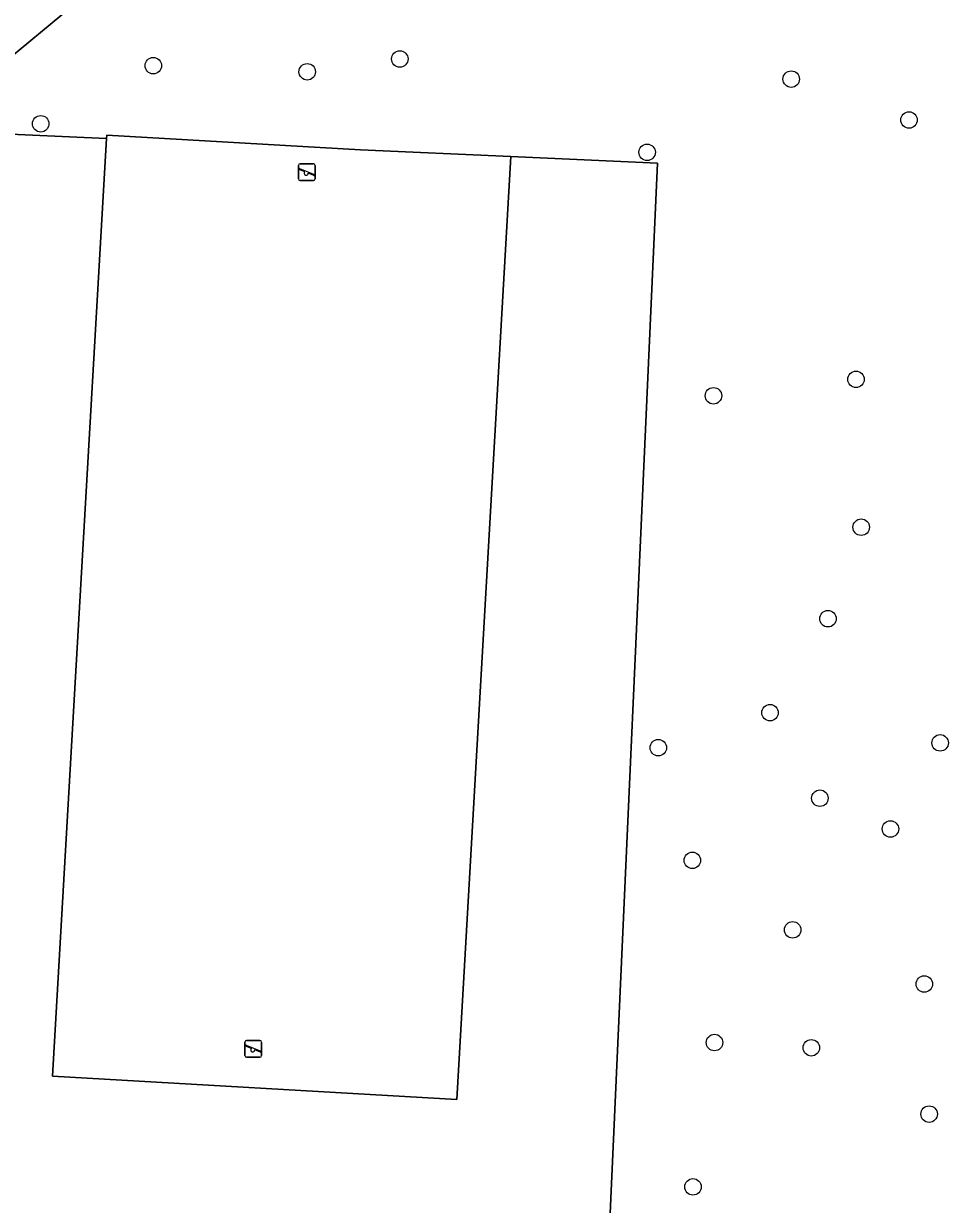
# Model space of a CAD drawing. Extents: x 160732 to 162107, y 387428 to 388479.
# Drawn here: x 161006.1 to 161060.9, y 387604.5 to 387674.5 of the extents above; entities that cross this region are included whole.
import ezdxf

# ---------------------------------------------------------------- set-up
doc = ezdxf.new("R2010")
doc.units = 0
for name, color, linetype in [('IMGEO_Berm_groen', 7, 'Continuous'), ('IMGEO_Boom', 7, 'Continuous'), ('IMGEO_Groenvoorziening', 7, 'Continuous'), ('IMGEO_Loofbos', 7, 'Continuous'), ('IMGEO_Speelvoorziening', 7, 'Continuous')]:
    doc.layers.add(name, color=color, linetype=linetype)

msp = doc.modelspace()

# ---------------------------------------------------------------- linework, layer by layer
at = {"layer": 'IMGEO_Berm_groen'}
msp.add_lwpolyline([(160999.095, 387670.398), (160999.1, 387669.467), (160998.987, 387667.222), (161000, 387668.061), (161000.093, 387668.138), (161013.524, 387679.268), (161023.759, 387693.539)], dxfattribs=at)
at = {"layer": 'IMGEO_Boom'}
for centre in [(161028.41, 387672.362), (161013.791, 387671.966), (161022.92, 387671.603), (161051.617, 387671.167), (161007.118, 387668.52), (161058.601, 387668.745), (161043.072, 387666.829), (161055.458, 387653.371), (161047.008, 387652.398), (161055.766, 387644.609), (161053.794, 387639.184), (161050.361, 387633.614), (161060.447, 387631.824), (161043.734, 387631.54), (161053.318, 387628.546), (161057.499, 387626.722), (161045.755, 387624.864), (161051.701, 387620.745), (161059.506, 387617.532), (161047.068, 387614.064), (161052.807, 387613.756), (161059.795, 387609.823), (161045.791, 387605.512)]:
    msp.add_circle(centre, 0.489, dxfattribs=at)
at = {"layer": 'IMGEO_Groenvoorziening'}
for points in [[(161043.689, 387666.191), (161034.995, 387666.579), (161031.782, 387610.693), (161007.822, 387612.071), (161011.02, 387667.65), (161003.99, 387667.964), (161000.093, 387668.138), (161000, 387668.061), (160998.987, 387667.222), (160998.767, 387662.847), (160997.829, 387642.913), (160996.66, 387618.433), (160995.938, 387602.089), (161001.071, 387601.838), (161022.674, 387600.784), (161022.367, 387594.713), (161031.611, 387594.329), (161031.846, 387600.393), (161040.71, 387600.009)], [(161034.995, 387666.579), (161026.073, 387666.978), (161011.031, 387667.84), (161011.02, 387667.65), (161007.822, 387612.071), (161031.782, 387610.693)]]:
    msp.add_lwpolyline(points, close=True, dxfattribs=at)
at = {"layer": 'IMGEO_Loofbos'}
msp.add_lwpolyline([(161031.29, 387696.746), (161023.759, 387693.539), (161013.524, 387679.268), (161000.093, 387668.138), (161003.99, 387667.964), (161011.02, 387667.65), (161011.031, 387667.84), (161026.073, 387666.978), (161034.995, 387666.579), (161043.689, 387666.191), (161040.71, 387600.009), (161031.846, 387600.393), (161031.611, 387594.329), (161035.664, 387594.161), (161047.816, 387593.604)], dxfattribs=at)
at = {"layer": 'IMGEO_Speelvoorziening'}
for p, q in [((161022.397, 387665.25), (161022.397, 387666.05)), ((161022.397, 387666.05), (161022.397, 387665.25)), ((161022.466, 387665.875), (161023.342, 387665.522)), ((161022.497, 387666.15), (161023.287, 387666.15)), ((161023.287, 387666.15), (161022.497, 387666.15)), ((161023.387, 387666.05), (161023.387, 387665.25)), ((161023.387, 387665.25), (161023.387, 387666.05)), ((161022.78, 387665.678), (161022.441, 387665.815)), ((161023.318, 387665.462), (161022.978, 387665.599)), ((161023.287, 387665.15), (161022.497, 387665.15)), ((161022.497, 387665.15), (161023.287, 387665.15)), ((161019.224, 387613.291), (161019.224, 387614.091)), ((161019.224, 387614.091), (161019.224, 387613.291)), ((161019.324, 387614.191), (161020.114, 387614.191)), ((161020.114, 387614.191), (161019.324, 387614.191)), ((161020.214, 387614.091), (161020.214, 387613.291)), ((161020.214, 387613.291), (161020.214, 387614.091)), ((161019.607, 387613.719), (161019.268, 387613.856)), ((161019.293, 387613.916), (161020.169, 387613.563)), ((161020.145, 387613.503), (161019.805, 387613.64)), ((161020.114, 387613.191), (161019.324, 387613.191)), ((161019.324, 387613.191), (161020.114, 387613.191))]:
    msp.add_line(p, q, dxfattribs=at)
for centre, radius, start, end in [((161022.497, 387666.05), 0.1, 90, 180), ((161022.497, 387666.05), 0.1, 90, 180), ((161022.454, 387665.845), 0.0327, 68.07798, 248.07798), ((161023.287, 387666.05), 0.1, 0, 90), ((161023.287, 387666.05), 0.1, 360, 90), ((161022.497, 387665.25), 0.1, 180, 270), ((161022.497, 387665.25), 0.1, 180, 270), ((161022.859, 387665.588), 0.12, 130.99278, 5.16318), ((161023.287, 387665.25), 0.1, 270, 0), ((161023.287, 387665.25), 0.1, 270, 0), ((161023.33, 387665.492), 0.0327, 248.07798, 68.07798), ((161019.324, 387614.091), 0.1, 90, 180), ((161019.324, 387614.091), 0.1, 90, 180), ((161020.114, 387614.091), 0.1, 0, 90), ((161020.114, 387614.091), 0.1, 360, 90), ((161019.281, 387613.886), 0.0327, 68.07798, 248.07798), ((161019.686, 387613.629), 0.12, 130.99278, 5.16318), ((161020.157, 387613.533), 0.0327, 248.07798, 68.07798), ((161019.324, 387613.291), 0.1, 180, 270), ((161019.324, 387613.291), 0.1, 180, 270), ((161020.114, 387613.291), 0.1, 270, 0), ((161020.114, 387613.291), 0.1, 270, 0)]:
    msp.add_arc(centre, radius, start, end, dxfattribs=at)

doc.saveas('drawing.dxf')
